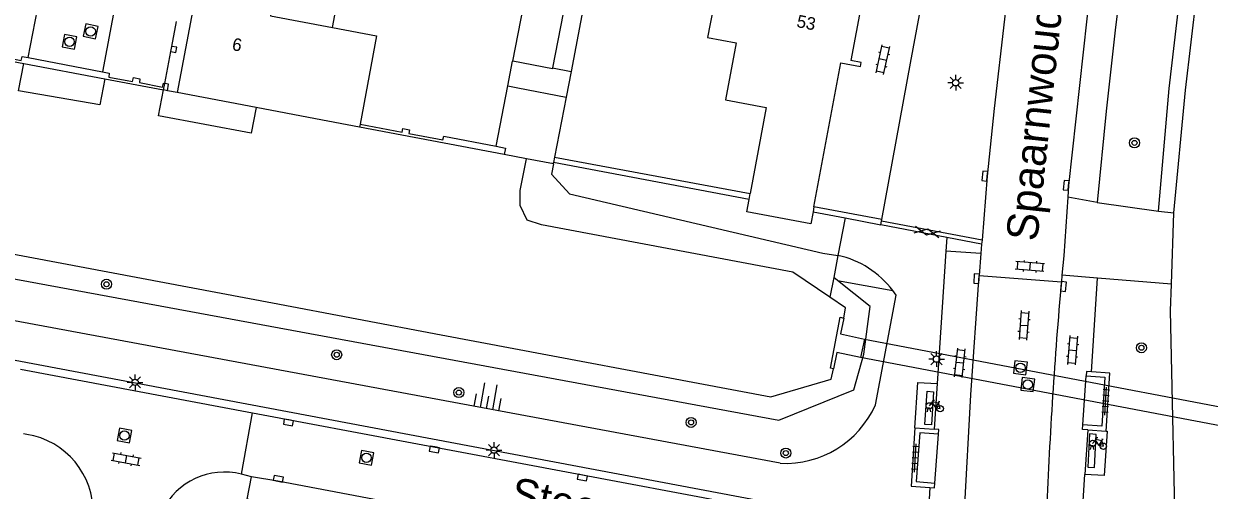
# Model space of a CAD drawing. Extents: x 124000 to 128010, y 398999 to 403000.
# Drawn here: x 126803.3 to 126897.5, y 399061.6 to 399098.7 of the extents above; entities that cross this region are included whole.
import ezdxf

# ---------------------------------------------------------------- set-up
doc = ezdxf.new("R2010")
doc.units = 0
for name, color, linetype in [('gg-afsc-erfafscheiding', 7, 'Continuous'), ('gg-afsc-hekwerk', 7, 'Continuous'), ('gg-afsc-muur', 7, 'Continuous'), ('gg-anno-huisnummerreeks BGT', 7, 'Continuous'), ('gg-anno-openbare ruimte label', 7, 'Continuous'), ('gg-bbg-abri', 7, 'Continuous'), ('gg-bbg-bijgebouw', 7, 'Continuous'), ('gg-bbg-gedigitaliseerde bebouwing', 7, 'Continuous'), ('gg-bbg-gedigitaliseerde bijgebouw', 7, 'Continuous'), ('gg-bbg-hoofdgebouw', 7, 'Continuous'), ('gg-bbg-luifel en loopbrug', 7, 'Continuous'), ('gg-bbg-onder overbouw', 7, 'Continuous'), ('gg-bbg-pand overbouw', 7, 'Continuous'), ('gg-bbg-pilaar onder overbouw', 7, 'Continuous'), ('gg-bbg-pilaar pand', 7, 'Continuous'), ('gg-bbg-tussenscheiding', 7, 'Continuous'), ('gg-knt-BGT kruinlijn', 7, 'Continuous'), ('gg-knt-verharding', 7, 'Continuous'), ('gg-knt-verharding nz', 7, 'Continuous'), ('gg-kntw-beschoeiing', 7, 'Continuous'), ('gg-kntw-kademuur', 7, 'Continuous'), ('gg-kwrk-duiker nz vlak', 7, 'Continuous'), ('gg-kwrk-steiger', 7, 'Continuous'), ('gg-kwrk-uitstroombak niveau min 01', 7, 'Continuous'), ('gt-grn-groengrens', 7, 'Continuous'), ('gt-symb-boom', 7, 'Continuous'), ('gt-symb-fietsenrek', 7, 'Continuous'), ('gt-symb-gesloten verharding', 7, 'Continuous'), ('gt-symb-klinker verharding', 7, 'Continuous'), ('gt-symb-kolk', 7, 'Continuous'), ('gt-symb-lichtmast', 7, 'Continuous'), ('gt-symb-rioolschacht', 7, 'Continuous'), ('gt-symb-talud symbool', 7, 'Continuous'), ('gt-symb-tegel verharding', 7, 'Continuous')]:
    doc.layers.add(name, color=color, linetype=linetype)

# ---------------------------------------------------------------- blocks, each defined once
blk = doc.blocks.new('gt0-TEG1')
at = {"layer": 'gt-symb-tegel verharding'}
for p, q in [((-1.125, 0), (1.125, 0)), ((-0.9, -0.25), (-0.9, 0.25)), ((-0.45, -0.25), (-0.45, 0.25)), ((0, -0.25), (0, 0.25)), ((0.45, -0.25), (0.45, 0.25)), ((0.9, -0.25), (0.9, 0.25))]:
    blk.add_line(p, q, dxfattribs=at)
blk = doc.blocks.new('gt0-BOOM')
at = {"layer": 'gt-symb-boom'}
for radius in [0.4, 0.2]:
    blk.add_circle((0, 0), radius, dxfattribs=at)
blk = doc.blocks.new('gt0-KL1')
at = {"layer": 'gt-symb-klinker verharding'}
for p, q in [((-1.15, 0.3), (1.15, 0.3)), ((-1, -0.3), (-1, 0.3)), ((-0.5, 0.3), (-0.5, 0.45)), ((0, -0.3), (0, 0.3)), ((0.5, 0.3), (0.5, 0.45)), ((1, -0.3), (1, 0.3)), ((-1.15, -0.3), (1.15, -0.3)), ((-0.5, -0.45), (-0.5, -0.3)), ((0.5, -0.45), (0.5, -0.3))]:
    blk.add_line(p, q, dxfattribs=at)
blk = doc.blocks.new('gt0-TALUD_1')
at = {"layer": 'gt-symb-talud symbool'}
for p, q in [((-1, -1), (-1, 0)), ((-0.5, -2), (-0.5, 0)), ((0, -1), (0, 0)), ((0.5, -2), (0.5, 0)), ((1, -1), (1, 0))]:
    blk.add_line(p, q, dxfattribs=at)
blk = doc.blocks.new('gt0-LMAST')
at = {"layer": 'gt-symb-lichtmast'}
for p, q in [((-0.182, 0.173), (-0.447, 0.438)), ((-0.005, 0.246), (-0.005, 0.621)), ((0.172, 0.173), (0.437, 0.438)), ((-0.255, -0.004), (-0.63, -0.004)), ((-0.182, -0.181), (-0.447, -0.446)), ((-0.005, -0.254), (-0.005, -0.629)), ((0.437, -0.446), (0.172, -0.181)), ((0.245, -0.004), (0.62, -0.004))]:
    blk.add_line(p, q, dxfattribs=at)
blk.add_circle((-0.005, -0.004), 0.25, dxfattribs=at)
blk = doc.blocks.new('gt0-KOLK')
at = {"layer": 'gt-symb-kolk'}
blk.add_lwpolyline([(0, 0), (0.375, 0), (0.375, 0.4), (-0.375, 0.4), (-0.375, 0), (0, 0)], dxfattribs=at)
blk = doc.blocks.new('gt0-RS')
at = {"layer": 'gt-symb-rioolschacht'}
blk.add_lwpolyline([(-0.5, -0.5), (0.5, -0.5), (0.5, 0.5), (-0.5, 0.5)], close=True, dxfattribs=at)
blk.add_circle((0, 0), 0.375, dxfattribs=at)
blk = doc.blocks.new('gt0-FREK')
at = {"layer": 'gt-symb-fietsenrek'}
for p, q in [((0.259, 0.762), (0.294, 0.823)), ((0.54, 0.335), (0.259, 0.762)), ((0.294, 0.823), (0.767, 0.714)), ((0.767, 0.714), (0.54, 0.335)), ((0.757, 0.841), (0.866, 0.816)), ((0.767, 0.714), (0.84, 0.822)), ((0.895, 0.252), (0.767, 0.714))]:
    blk.add_line(p, q, dxfattribs=at)
for points in [[(-0.124, 0), (-0.047, 0.312), (0.053, 0.312), (0.12, 0)], [(0.036, 0.476), (0.228, 0.708), (0.259, 0.762)], [(0.294, 0.823), (0.36, 0.937), (0.452, 0.935)], [(0.54, 0.335), (0.555, 0.305), (0.895, 0.252)]]:
    blk.add_lwpolyline(points, dxfattribs=at)
for centre in [(0.036, 0.476), (0.895, 0.252)]:
    blk.add_circle(centre, 0.252, dxfattribs=at)
blk = doc.blocks.new('gt0-GESVH1')
at = {"layer": 'gt-symb-gesloten verharding'}
for p, q in [((-0.992, -0.261), (0.008, 0.239)), ((0.008, -0.261), (-0.992, 0.239)), ((0.008, 0.239), (1.008, -0.261)), ((1.008, 0.239), (0.008, -0.261))]:
    blk.add_line(p, q, dxfattribs=at)

msp = doc.modelspace()

# ---------------------------------------------------------------- linework, layer by layer
at = {"layer": 'gg-afsc-erfafscheiding'}
for p, q in [((126868.56, 399083.284), (126867.99, 399080.307)), ((126867.99, 399080.307), (126867.655, 399078.558)), ((126867.655, 399078.558), (126867.352, 399076.974))]:
    msp.add_line(p, q, dxfattribs=at)
at = {"layer": 'gg-afsc-hekwerk'}
for p, q in [((126854.57, 399135.581), (126846.786, 399094.939)), ((126845.38, 399087.588), (126845.222, 399086.765))]:
    msp.add_line(p, q, dxfattribs=at)
at = {"layer": 'gg-afsc-muur'}
for p, q in [((126803.665, 399096.034), (126809.566, 399094.908)), ((126860.928, 399084.746), (126845.402, 399087.703)), ((126845.48, 399088.113), (126861.016, 399085.221)), ((126871.477, 399083.149), (126866.078, 399084.168)), ((126866.012, 399083.778), (126868.56, 399083.284)), ((126868.56, 399083.284), (126871.398, 399082.733)), ((126871.398, 399082.733), (126871.454, 399083.026)), ((126871.454, 399083.026), (126871.477, 399083.149))]:
    msp.add_line(p, q, dxfattribs=at)
for points in [[(126798.714, 399096.635), (126800.674, 399096.26), (126800.73, 399096.575), (126801.253, 399096.482), (126801.193, 399096.168), (126803.098, 399095.811), (126803.167, 399096.129), (126803.665, 399096.034)], [(126809.566, 399094.908), (126810.103, 399094.806), (126810.053, 399094.491), (126811.955, 399094.146), (126812.021, 399094.449), (126812.537, 399094.342), (126812.498, 399094.055), (126814.337, 399093.69), (126814.4, 399094.009), (126814.507, 399093.989)], [(126814.713, 399093.408), (126814.813, 399093.93), (126814.507, 399093.989)], [(126830.019, 399090.751), (126833.36, 399090.115), (126833.422, 399090.394), (126833.941, 399090.305), (126833.892, 399090.01), (126836.603, 399089.502), (126836.666, 399089.783), (126840.842, 399088.985)]]:
    msp.add_lwpolyline(points, dxfattribs=at)
at = {"layer": 'gg-bbg-abri'}
for p, q in [((126887.437, 399066.827), (126887.703, 399070.714)), ((126875.695, 399062.187), (126875.982, 399066.075))]:
    msp.add_line(p, q, dxfattribs=at)
for points in [[(126887.703, 399070.714), (126889.199, 399070.611), (126888.942, 399066.72), (126887.437, 399066.827)], [(126875.982, 399066.075), (126874.486, 399066.185), (126874.201, 399062.309), (126875.695, 399062.187)]]:
    msp.add_lwpolyline(points, dxfattribs=at)
at = {"layer": 'gg-bbg-bijgebouw'}
for p, q in [((126842.166, 399095.748), (126843.001, 399100.108)), ((126846.156, 399099.566), (126845.323, 399095.221)), ((126840.842, 399088.985), (126841.76, 399093.788)), ((126846.396, 399092.903), (126845.48, 399088.113)), ((126843.242, 399087.997), (126841.471, 399088.335)), ((126845.38, 399087.588), (126843.242, 399087.997)), ((126845.38, 399087.588), (126845.402, 399087.703)), ((126845.48, 399088.113), (126845.402, 399087.703))]:
    msp.add_line(p, q, dxfattribs=at)
for points in [[(126841.76, 399093.788), (126842.546, 399093.638), (126846.396, 399092.903)], [(126840.842, 399088.985), (126841.568, 399088.846), (126841.471, 399088.335)]]:
    msp.add_lwpolyline(points, dxfattribs=at)
at = {"layer": 'gg-bbg-gedigitaliseerde bebouwing'}
for p, q in [((126829.975, 399090.514), (126826.496, 399091.174)), ((126830.019, 399090.751), (126829.975, 399090.514))]:
    msp.add_line(p, q, dxfattribs=at)
msp.add_lwpolyline([(126827.846, 399098.42), (126831.327, 399097.771), (126830.019, 399090.751)], dxfattribs=at)
at = {"layer": 'gg-bbg-gedigitaliseerde bijgebouw'}
msp.add_lwpolyline([(126845.323, 399095.221), (126845.311, 399095.156), (126842.166, 399095.748)], dxfattribs=at)
at = {"layer": 'gg-bbg-hoofdgebouw'}
for p, q in [((126826.496, 399091.174), (126821.765, 399092.071)), ((126860.928, 399084.746), (126861.016, 399085.221)), ((126866.078, 399084.168), (126866.012, 399083.778))]:
    msp.add_line(p, q, dxfattribs=at)
for points in [[(126827.846, 399098.42), (126828.768, 399103.37), (126827.925, 399103.547), (126828.654, 399107.295)], [(126858.073, 399099.948), (126857.637, 399097.638), (126859.9, 399097.212), (126859.052, 399092.669), (126862.29, 399092.066), (126861.016, 399085.221)], [(126867.943, 399100.671), (126869.872, 399100.311), (126869.001, 399095.812)], [(126866.078, 399084.168), (126868.231, 399095.618), (126869.773, 399095.329), (126869.835, 399095.653), (126869.001, 399095.812)], [(126866.012, 399083.778), (126865.829, 399082.816), (126860.748, 399083.782), (126860.928, 399084.746)]]:
    msp.add_lwpolyline(points, dxfattribs=at)
at = {"layer": 'gg-bbg-luifel en loopbrug'}
for p, q in [((126845.323, 399095.221), (126846.786, 399094.939)), ((126846.786, 399094.939), (126846.396, 399092.903))]:
    msp.add_line(p, q, dxfattribs=at)
msp.add_lwpolyline([(126841.76, 399093.788), (126842.136, 399095.754), (126842.166, 399095.748)], dxfattribs=at)
at = {"layer": 'gg-bbg-onder overbouw'}
for p in [(126817.161, 399102.133), (126821.765, 399092.071)]:
    msp.add_line(p, (126815.486, 399093.261), dxfattribs=at)
at = {"layer": 'gg-bbg-pand overbouw'}
for p, q in [((126815.059, 399096.933), (126815.435, 399098.897)), ((126814.507, 399093.989), (126814.986, 399096.519)), ((126814.408, 399093.466), (126814.507, 399093.989))]:
    msp.add_line(p, q, dxfattribs=at)
msp.add_lwpolyline([(126821.765, 399092.071), (126821.385, 399090.035), (126814.018, 399091.409), (126814.408, 399093.466)], dxfattribs=at)
at = {"layer": 'gg-bbg-pilaar onder overbouw'}
msp.add_lwpolyline([(126814.986, 399096.519), (126815.4, 399096.446), (126815.473, 399096.86), (126815.059, 399096.933)], dxfattribs=at)
at = {"layer": 'gg-bbg-pilaar pand'}
msp.add_line((126814.986, 399096.519), (126815.059, 399096.933), dxfattribs=at)
at = {"layer": 'gg-bbg-tussenscheiding'}
msp.add_lwpolyline([(126817.161, 399102.133), (126823.221, 399100.985), (126822.913, 399099.354), (126827.846, 399098.42)], dxfattribs=at)
at = {"layer": 'gg-knt-BGT kruinlijn'}
for points in [[(126863.404, 399063.774), (126789.438, 399077.541), (126737.021, 399087.811), (126726.538, 399091.083)], [(126845.222, 399086.765), (126846.672, 399085.213), (126866.79, 399080.47), (126867.99, 399080.307)], [(126870.963, 399068.412), (126872.603, 399077.138), (126872.346, 399077.504)]]:
    msp.add_lwpolyline(points, dxfattribs=at)
for centre, radius, start, end in [((126866.394, 399073.04), 7.44, 36.86762, 77.61141), ((126863.818, 399071.579), 7.816, 266.96563, 336.0987)]:
    msp.add_arc(centre, radius, start, end, dxfattribs=at)
at = {"layer": 'gg-knt-verharding'}
for p, q in [((126803.665, 399096.034), (126813.165, 399146.174)), ((126819.031, 399145.05), (126809.566, 399094.908)), ((126869.061, 399059.417), (126725.577, 399086.448)), ((126888.582, 399084.501), (126886.253, 399084.948)), ((126888.582, 399084.501), (126893.448, 399083.813)), ((126879.435, 399081.515), (126871.454, 399083.026)), ((126893.448, 399083.813), (126894.683, 399083.695)), ((126894.478, 399078.009), (126894.683, 399083.695)), ((126876.63, 399081.731), (126871.398, 399082.733)), ((126876.63, 399081.731), (126876.559, 399080.643)), ((126879.391, 399081.19), (126876.63, 399081.731)), ((126879.391, 399081.19), (126879.345, 399080.467)), ((126879.435, 399081.515), (126879.391, 399081.19)), ((126876.559, 399080.643), (126875.87, 399070.108)), ((126879.345, 399080.467), (126879.217, 399078.701)), ((126879.217, 399078.701), (126885.737, 399078.194)), ((126885.737, 399078.194), (126885.69, 399077.696)), ((126885.787, 399078.731), (126885.737, 399078.194)), ((126888.619, 399078.496), (126885.787, 399078.731)), ((126888.126, 399071.041), (126888.619, 399078.496)), ((126894.478, 399078.009), (126888.619, 399078.496)), ((126803.039, 399071.246), (126821.491, 399067.778)), ((126820.594, 399062.899), (126821.491, 399067.778)), ((126803.541, 399066.071), (126803.295, 399066.121)), ((126874.097, 399066.576), (126875.633, 399066.476)), ((126887.829, 399066.419), (126889.294, 399066.327)), ((126821.403, 399062.69), (126820.594, 399062.899)), ((126887.318, 399058.217), (126887.609, 399062.887)), ((126875.29, 399061.853), (126875.194, 399059.951))]:
    msp.add_line(p, q, dxfattribs=at)
for points in [[(126885.846, 399132.723), (126883.906, 399120.2), (126883.04, 399114.006), (126882.034, 399106.226), (126880.392, 399092.001), (126879.856, 399086.595), (126879.435, 399081.515)], [(126892.279, 399131.539), (126890.406, 399119.457), (126889.502, 399113.115), (126888.547, 399105.68), (126887.756, 399099.131), (126886.316, 399085.86), (126886.253, 399084.948)], [(126894.59, 399131.123), (126893.532, 399124.485), (126892.544, 399117.837), (126891.671, 399111.492), (126890.044, 399098.464), (126889.295, 399091.781), (126888.582, 399084.501)], [(126893.448, 399083.813), (126894.31, 399093.576), (126895.647, 399105.185), (126897.152, 399116.013), (126899.392, 399130.238)], [(126871.477, 399083.149), (126873.742, 399095.598), (126876.324, 399109.437)], [(126886.253, 399084.948), (126885.928, 399080.265), (126885.787, 399078.731)], [(126878.054, 399059.975), (126878.555, 399069.216), (126879.217, 399078.701)], [(126894.861, 399055.259), (126894.41, 399075.885), (126894.478, 399078.009)], [(126888.126, 399071.041), (126887.727, 399071.068), (126887.703, 399070.714)], [(126889.294, 399066.327), (126889.582, 399070.945), (126888.126, 399071.041)], [(126874.097, 399066.576), (126874.334, 399070.208), (126875.87, 399070.108)], [(126821.491, 399067.778), (126859.532, 399060.612), (126872.711, 399058.082)], [(126874.097, 399066.576), (126873.805, 399061.948), (126875.29, 399061.853)], [(126875.982, 399066.075), (126876.01, 399066.448), (126875.633, 399066.476)], [(126887.829, 399066.419), (126887.411, 399066.448), (126887.437, 399066.827)], [(126889.294, 399066.327), (126889.366, 399066.323), (126889.146, 399062.791), (126887.609, 399062.887)], [(126844.856, 399058.295), (126844.513, 399056.492), (126821.041, 399060.911), (126821.403, 399062.69)], [(126875.29, 399061.853), (126875.668, 399061.825), (126875.695, 399062.187)]]:
    msp.add_lwpolyline(points, dxfattribs=at)
for centre, radius, start, end in [((127286.548, 399043.174), 402.342, 175.07775, 177.69048), ((126802.556, 399059.897), 6.252, 358.11683, 80.93191), ((126819.236, 399057.637), 5.435, 75.53198, 154.55186)]:
    msp.add_arc(centre, radius, start, end, dxfattribs=at)
at = {"layer": 'gg-knt-verharding nz'}
for p, q in [((126879.345, 399080.467), (126876.559, 399080.643)), ((126875.87, 399070.108), (126875.633, 399066.476)), ((126887.829, 399066.419), (126887.609, 399062.887))]:
    msp.add_line(p, q, dxfattribs=at)
for points in [[(126894.683, 399083.695), (126895.599, 399093.439), (126896.941, 399104.922), (126898.389, 399115.821), (126900.648, 399130.007), (126901.694, 399136.015), (126901.395, 399136.089)], [(126875.593, 399069.456), (126875.422, 399066.816), (126874.901, 399066.856), (126875.072, 399069.496), (126875.593, 399069.456)], [(126888.511, 399066.054), (126887.987, 399066.1), (126887.852, 399063.467), (126888.376, 399063.421), (126888.511, 399066.054)], [(126844.856, 399058.295), (126823.485, 399062.346), (126821.403, 399062.69)]]:
    msp.add_lwpolyline(points, dxfattribs=at)
at = {"layer": 'gg-kntw-beschoeiing'}
msp.add_line((126823.055, 399076.522), (126836.472, 399073.991), dxfattribs=at)
for points in [[(126734.79, 399093.499), (126735.417, 399093.051), (126823.055, 399076.522)], [(126844.448, 399082.732), (126843.309, 399083.101), (126842.756, 399084.267), (126842.756, 399085.461), (126843.242, 399087.997)], [(126867.352, 399076.974), (126864.411, 399078.966), (126844.448, 399082.732)], [(126868.459, 399075.318), (126868.585, 399076.138), (126867.352, 399076.974)], [(126836.472, 399073.991), (126862.655, 399069.053), (126867.44, 399070.472), (126867.643, 399071.284)]]:
    msp.add_lwpolyline(points, dxfattribs=at)
at = {"layer": 'gg-kntw-kademuur'}
for p, q in [((126798.676, 399096.434), (126803.308, 399095.56)), ((126803.308, 399095.56), (126809.747, 399094.345)), ((126809.747, 399094.345), (126814.408, 399093.466)), ((126814.713, 399093.408), (126814.408, 399093.466)), ((126815.486, 399093.261), (126814.713, 399093.408)), ((126841.471, 399088.335), (126829.975, 399090.514))]:
    msp.add_line(p, q, dxfattribs=at)
at = {"layer": 'gg-kwrk-duiker nz vlak'}
for p, q in [((126870.09, 399073.637), (126905.516, 399066.887)), ((126905.206, 399065.438), (126869.791, 399072.186))]:
    msp.add_line(p, q, dxfattribs=at)
at = {"layer": 'gg-kwrk-steiger'}
msp.add_lwpolyline([(126809.747, 399094.345), (126809.36, 399092.292), (126802.9, 399093.399), (126803.308, 399095.56)], dxfattribs=at)
at = {"layer": 'gg-kwrk-uitstroombak niveau min 01'}
msp.add_line((126870.09, 399073.637), (126869.791, 399072.186), dxfattribs=at)
for points in [[(126867.643, 399071.284), (126867.385, 399071.334), (126868.17, 399075.389), (126868.459, 399075.318)], [(126868.459, 399075.318), (126868.203, 399074.053), (126870.09, 399073.637)], [(126869.791, 399072.186), (126867.903, 399072.571), (126867.643, 399071.284)]]:
    msp.add_lwpolyline(points, dxfattribs=at)
at = {"layer": 'gt-grn-groengrens'}
for q in [(126867.655, 399078.558), (126872.346, 399077.504)]:
    msp.add_line((126867.965, 399078.311), q, dxfattribs=at)
msp.add_lwpolyline([(126727.258, 399094.915), (126730.469, 399094.118), (126730.927, 399093.475), (126735.727, 399090.784), (126863.292, 399067.211), (126869.241, 399069.625), (126870.037, 399072.442), (126870.562, 399076.242), (126867.965, 399078.311)], dxfattribs=at)

# ---------------------------------------------------------------- block references
at = {"layer": 'gt-symb-boom'}
for p in [(126891.548, 399089.255), (126809.88, 399078.011), (126828.166, 399072.406), (126892.099, 399072.959), (126837.869, 399069.391), (126856.318, 399067.02), (126863.848, 399064.585)]:
    msp.add_blockref('gt0-BOOM', p, dxfattribs=at)
at = {"layer": 'gt-symb-fietsenrek'}
for p in [(126875.215, 399067.862), (126888.184, 399064.874)]:
    msp.add_blockref('gt0-FREK', p, dxfattribs=at)
at = {"layer": 'gt-symb-gesloten verharding', "rotation": -10.71464389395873}
msp.add_blockref('gt0-GESVH1', (126875.07, 399082.173), dxfattribs=at)
at = {"layer": 'gt-symb-klinker verharding'}
for p, rotation in [((126871.564, 399095.874), 77.7692816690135), ((126883.236, 399079.423), 175.58371655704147), ((126882.765, 399074.742), -94.24486205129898), ((126886.626, 399072.759), -94.70180831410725), ((126877.676, 399071.76), 83.85600423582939), ((126811.442, 399064.092), -10.658361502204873)]:
    msp.add_blockref('gt0-KL1', p, dxfattribs=dict(at, rotation=rotation))
at = {"layer": 'gt-symb-kolk'}
for p, rotation in [((126879.856, 399086.595), 84.83669318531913), ((126886.316, 399085.86), 85.06501407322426), ((126879.204, 399078.448), 87.07752733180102), ((126885.703, 399077.85), -95.62506009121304), ((126824.373, 399067.213), 168.92612884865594), ((126835.965, 399065.065), 169.39794170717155), ((126823.485, 399062.346), -10.714643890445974), ((126847.716, 399062.824), 169.2853561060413)]:
    msp.add_blockref('gt0-KOLK', p, dxfattribs=dict(at, rotation=rotation))
at = {"layer": 'gt-symb-lichtmast'}
for p in [(126877.352, 399094.038), (126875.827, 399072.058), (126812.156, 399070.205), (126840.67, 399064.821)]:
    msp.add_blockref('gt0-LMAST', p, dxfattribs=at)
at = {"layer": 'gt-symb-rioolschacht'}
for p, rotation in [((126808.62, 399098.12), -102.1868402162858), ((126806.945, 399097.297), 79.74640197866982), ((126882.488, 399071.363), 83.16632765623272), ((126883.072, 399070.035), 83.2232171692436), ((126811.308, 399065.978), -11.006664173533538), ((126830.529, 399064.211), -11.00666417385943)]:
    msp.add_blockref('gt0-RS', p, dxfattribs=dict(at, rotation=rotation))
at = {"layer": 'gt-symb-talud symbool', "xscale": 1.000508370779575, "yscale": 1.0005083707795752, "rotation": 169.57734546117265}
msp.add_blockref('gt0-TALUD_1', (126840.047, 399068.121), dxfattribs=at)
at = {"layer": 'gt-symb-tegel verharding'}
for p, rotation in [((126889.259, 399068.712), 86.3879250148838), ((126874.127, 399064.195), 86.55950512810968)]:
    msp.add_blockref('gt0-TEG1', p, dxfattribs=dict(at, rotation=rotation))

# ---------------------------------------------------------------- texts
at = {"layer": 'gg-anno-huisnummerreeks BGT'}
for s, rotation, p in [('53', 349, (126864.651, 399098.479)), ('6', 349.3, (126819.801, 399096.646))]:
    msp.add_text(s, height=1, rotation=rotation, dxfattribs=at).set_placement(p)
at = {"layer": 'gg-anno-openbare ruimte label'}
for s, rotation, p in [('Spaarnwoudelaan', 83.9, (126883.821, 399081.369)), ('Steenwijksingel', 349.3, (126841.865, 399060.225))]:
    msp.add_text(s, height=2.5, rotation=rotation, dxfattribs=at).set_placement(p)

doc.saveas('drawing.dxf')
